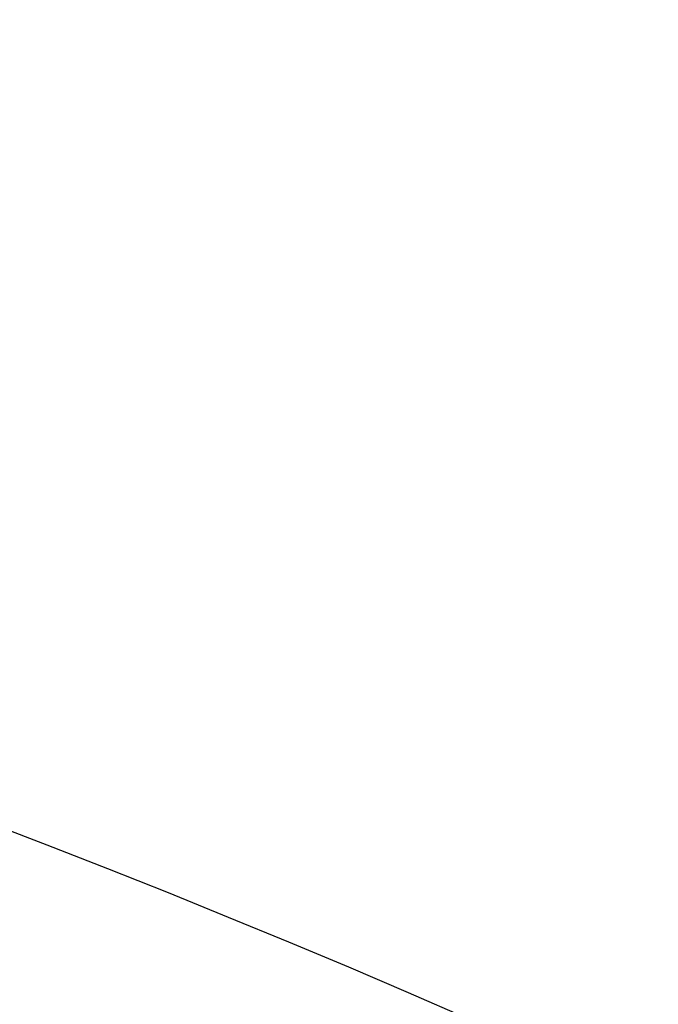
# Model space of a CAD drawing. Header units: millimetres. Extents: x 0 to 297, y 0 to 210.
# Tile 364 of 438: x 242.773 to 242.986, y 158.099 to 158.427. Entities that reach past the tile are written whole.
import ezdxf

# ---------------------------------------------------------------- set-up
doc = ezdxf.new("R2010")
doc.units = ezdxf.units.MM
doc.header["$LTSCALE"] = 16.335
doc.layers.get('0').update_dxf_attribs({"linetype": 'CONTINUOUS'})
doc.layers.add('AXES_REF', color=7, linetype='CONTINUOUS')

msp = doc.modelspace()

# ---------------------------------------------------------------- linework, layer by layer
at = {"color": 7, "linetype": 'Continuous'}
for radius in [5.8174969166, 5.817, 5.7797484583]:
    msp.add_circle((241.4979109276, 154.8339782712), radius, dxfattribs=at)
msp.add_arc((241.4979109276, 154.8339782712), 5.76, 278.2771290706, 261.7228709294, dxfattribs=at)
at = {"layer": 'AXES_REF', "color": 9, "linetype": 'Continuous'}
msp.add_circle((241.4979109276, 154.8339782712), 3.5571461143, dxfattribs=at)
at = {"layer": 'AXES_REF', "color": 7, "linetype": 'Continuous'}
msp.add_arc((241.4979109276, 154.8339782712), 5.892, 113.0826660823, 66.91733391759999, dxfattribs=at)
at = {"layer": 'AXES_REF', "color": 9, "linetype": 'Continuous'}
msp.add_arc((241.4979109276, 154.8339782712), 5.3067073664, 94.4118118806, 85.5881881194, dxfattribs=at)

doc.saveas('drawing.dxf')
